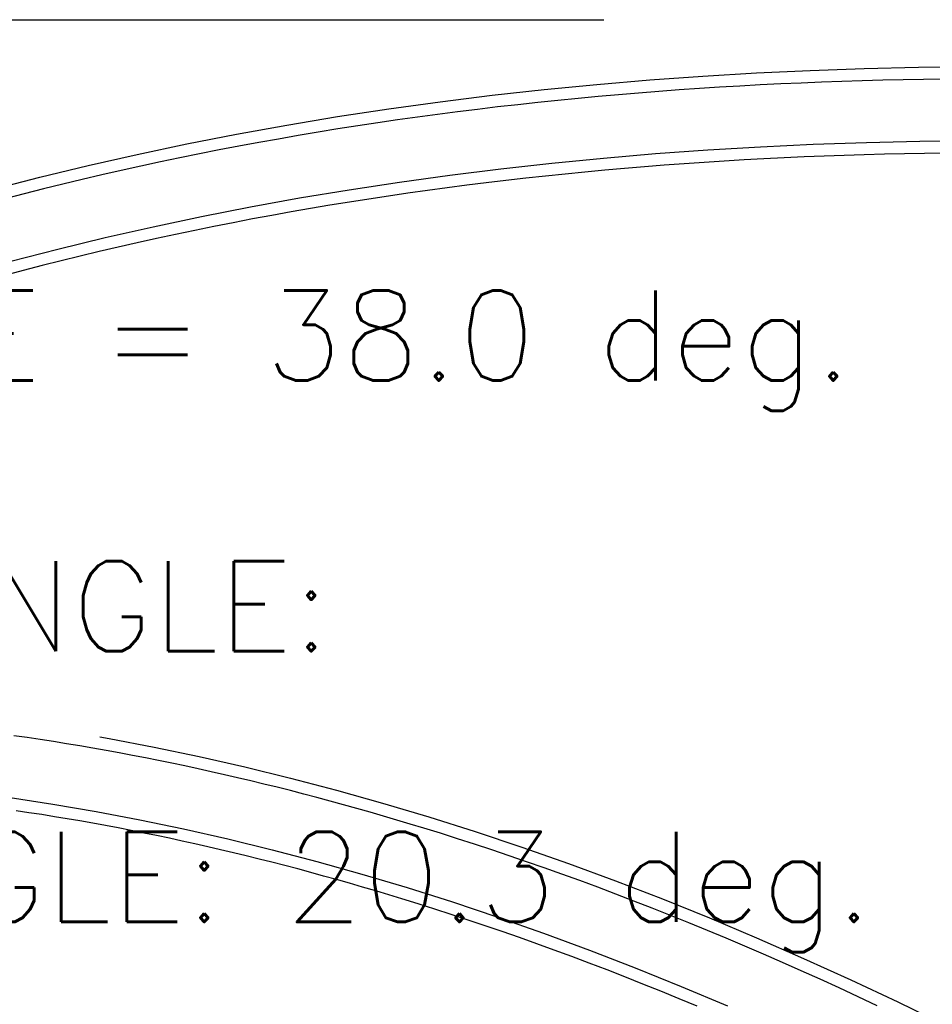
# Model space of a CAD drawing. Header units: metres. Extents: x 209848 to 209928, y 1182430 to 1182563.
# Tile 1035 of 1056: x 209860.6 to 209864.3, y 1182495.07 to 1182499.06. Entities that reach past the tile are written whole.
import ezdxf
from ezdxf.enums import TextEntityAlignment as Align

# ---------------------------------------------------------------- set-up
doc = ezdxf.new("R2010")
doc.units = ezdxf.units.M
doc.header["$MEASUREMENT"] = 0
doc.linetypes.add('DGN Style 2', pattern=[15.036391, 9.021834, -6.014556])
doc.linetypes.add('DGN Style 7', pattern=[30.072781, 13.532752, -6.014556, 4.510917, -6.014556])
doc.layers.get('0').update_dxf_attribs({"color": 254})
doc.styles.add('TSText', font='simplex.shx')

# ---------------------------------------------------------------- blocks, each defined once
blk = doc.blocks.new('*U3')
at = {"color": 3, "linetype": 'Continuous'}
for p, q in [((9.2827, -2.9099), (9.2292, -2.9023)), ((9.336, -2.9179), (9.2827, -2.9099)), ((9.3894, -2.9262), (9.336, -2.9179)), ((9.4427, -2.9347), (9.3894, -2.9262)), ((9.496, -2.9436), (9.4427, -2.9347)), ((9.5493, -2.9528), (9.496, -2.9436)), ((9.6025, -2.9622), (9.5493, -2.9528)), ((9.6558, -2.972), (9.6025, -2.9622)), ((9.709, -2.982), (9.6558, -2.972)), ((9.7623, -2.9923), (9.709, -2.982)), ((9.8155, -3.003), (9.7623, -2.9923)), ((9.8688, -3.0138), (9.8155, -3.003)), ((9.9221, -3.025), (9.8688, -3.0138)), ((9.9754, -3.0365), (9.9221, -3.025)), ((10.0288, -3.0483), (9.9754, -3.0365)), ((10.0822, -3.0604), (10.0288, -3.0483)), ((10.1356, -3.0727), (10.0822, -3.0604)), ((10.1891, -3.0854), (10.1356, -3.0727)), ((10.2426, -3.0983), (10.1891, -3.0854)), ((10.2962, -3.1116), (10.2426, -3.0983)), ((10.3498, -3.1251), (10.2962, -3.1116)), ((10.4035, -3.1389), (10.3498, -3.1251)), ((10.4573, -3.153), (10.4035, -3.1389)), ((10.5111, -3.1675), (10.4573, -3.153)), ((10.565, -3.1822), (10.5111, -3.1675)), ((10.619, -3.1972), (10.565, -3.1822)), ((10.673, -3.2126), (10.619, -3.1972)), ((10.7272, -3.2283), (10.673, -3.2126)), ((10.7814, -3.2442), (10.7272, -3.2283)), ((10.8358, -3.2605), (10.7814, -3.2442)), ((10.8902, -3.277), (10.8358, -3.2605)), ((10.9578, -3.298), (10.8902, -3.277)), ((11.027, -3.3199), (10.9578, -3.298)), ((11.0958, -3.3421), (11.027, -3.3199)), ((11.166, -3.3652), (11.0958, -3.3421)), ((11.2359, -3.3887), (11.166, -3.3652)), ((11.3072, -3.4132), (11.2359, -3.3887)), ((11.3782, -3.438), (11.3072, -3.4132)), ((11.4505, -3.4637), (11.3782, -3.438)), ((11.5225, -3.4898), (11.4505, -3.4637)), ((11.5956, -3.5168), (11.5225, -3.4898)), ((11.6685, -3.5442), (11.5956, -3.5168)), ((11.7424, -3.5725), (11.6685, -3.5442)), ((11.8162, -3.6013), (11.7424, -3.5725)), ((11.8908, -3.6309), (11.8162, -3.6013)), ((11.9654, -3.6609), (11.8908, -3.6309)), ((12.0407, -3.6918), (11.9654, -3.6609)), ((12.116, -3.7231), (12.0407, -3.6918)), ((12.1919, -3.7552), (12.116, -3.7231)), ((12.2677, -3.7878), (12.1919, -3.7552)), ((12.3441, -3.8212), (12.2677, -3.7878)), ((12.4205, -3.8551), (12.3441, -3.8212)), ((12.4973, -3.8897), (12.4205, -3.8551)), ((12.5742, -3.9249), (12.4973, -3.8897)), ((12.6514, -3.9608), (12.5742, -3.9249)), ((12.7286, -3.9971), (12.6514, -3.9608))]:
    blk.add_line(p, q, dxfattribs=at)
at = {"color": 40, "linetype": 'Continuous'}
for p, q in [((9.29, -3.2144), (9.2382, -3.2066)), ((9.342, -3.2224), (9.29, -3.2144)), ((9.3937, -3.2307), (9.342, -3.2224)), ((9.4449, -3.2392), (9.3937, -3.2307)), ((9.4967, -3.2481), (9.4449, -3.2392)), ((9.5486, -3.2574), (9.4967, -3.2481)), ((9.6003, -3.2668), (9.5486, -3.2574)), ((9.6519, -3.2765), (9.6003, -3.2668)), ((9.7036, -3.2865), (9.6519, -3.2765)), ((9.7554, -3.2969), (9.7036, -3.2865)), ((9.8073, -3.3075), (9.7554, -3.2969)), ((9.859, -3.3183), (9.8073, -3.3075)), ((9.9106, -3.3294), (9.859, -3.3183)), ((9.9626, -3.3409), (9.9106, -3.3294)), ((10.0146, -3.3527), (9.9626, -3.3409)), ((10.0665, -3.3647), (10.0146, -3.3527)), ((10.1185, -3.3769), (10.0665, -3.3647)), ((10.1706, -3.3895), (10.1185, -3.3769)), ((10.2229, -3.4025), (10.1706, -3.3895)), ((10.2751, -3.4156), (10.2229, -3.4025)), ((10.3272, -3.429), (10.2751, -3.4156)), ((10.3794, -3.4427), (10.3272, -3.429)), ((10.432, -3.4568), (10.3794, -3.4427)), ((10.4845, -3.4712), (10.432, -3.4568)), ((10.537, -3.4858), (10.4845, -3.4712)), ((10.5897, -3.5008), (10.537, -3.4858)), ((10.6426, -3.5161), (10.5897, -3.5008)), ((10.6955, -3.5316), (10.6426, -3.5161)), ((10.7484, -3.5474), (10.6955, -3.5316)), ((10.8013, -3.5635), (10.7484, -3.5474)), ((10.8674, -3.584), (10.8013, -3.5635)), ((10.9348, -3.6054), (10.8674, -3.584)), ((11.0018, -3.627), (10.9348, -3.6054)), ((11.0704, -3.6496), (11.0018, -3.627)), ((11.1388, -3.6726), (11.0704, -3.6496)), ((11.2082, -3.6963), (11.1388, -3.6726)), ((11.2777, -3.7206), (11.2082, -3.6963)), ((11.3482, -3.7457), (11.2777, -3.7206)), ((11.4184, -3.7712), (11.3482, -3.7457)), ((11.49, -3.7976), (11.4184, -3.7712)), ((11.5614, -3.8245), (11.49, -3.7976)), ((11.6334, -3.852), (11.5614, -3.8245)), ((11.7055, -3.8801), (11.6334, -3.852)), ((11.7787, -3.9091), (11.7055, -3.8801)), ((11.8517, -3.9386), (11.7787, -3.9091)), ((11.9254, -3.9688), (11.8517, -3.9386)), ((11.9991, -3.9994), (11.9254, -3.9688))]:
    blk.add_line(p, q, dxfattribs=at)
blk = doc.blocks.new('*U4')
at = {"color": 3, "linetype": 'Continuous'}
for p, q in [((12.0075, -0.2793), (11.9253, -0.2849)), ((12.0897, -0.274), (12.0075, -0.2793)), ((12.172, -0.2691), (12.0897, -0.274)), ((12.2545, -0.2646), (12.172, -0.2691)), ((12.337, -0.2605), (12.2545, -0.2646)), ((12.4195, -0.2568), (12.337, -0.2605)), ((12.5022, -0.2534), (12.4195, -0.2568)), ((12.5849, -0.2505), (12.5022, -0.2534)), ((12.6677, -0.2478), (12.5849, -0.2505)), ((12.7505, -0.2456), (12.6677, -0.2478)), ((12.8335, -0.2437), (12.7505, -0.2456)), ((12.9164, -0.2422), (12.8335, -0.2437)), ((12.9995, -0.241), (12.9164, -0.2422)), ((11.5157, -0.3192), (11.434, -0.3272)), ((11.5974, -0.3115), (11.5157, -0.3192)), ((11.6793, -0.3043), (11.5974, -0.3115)), ((11.7612, -0.2974), (11.6793, -0.3043)), ((11.8432, -0.291), (11.7612, -0.2974)), ((11.9253, -0.2849), (11.8432, -0.291)), ((11.1896, -0.3539), (11.1083, -0.3635)), ((11.271, -0.3446), (11.1896, -0.3539)), ((11.3524, -0.3357), (11.271, -0.3446)), ((11.434, -0.3272), (11.3524, -0.3357)), ((10.8651, -0.3951), (10.7842, -0.4065)), ((10.9461, -0.3841), (10.8651, -0.3951)), ((11.0271, -0.3736), (10.9461, -0.3841)), ((11.1083, -0.3635), (11.0271, -0.3736)), ((10.6228, -0.4305), (10.5423, -0.4431)), ((10.7035, -0.4183), (10.6228, -0.4305)), ((10.7842, -0.4065), (10.7035, -0.4183)), ((10.3815, -0.4697), (10.3013, -0.4837)), ((10.4618, -0.4562), (10.3815, -0.4697)), ((10.5423, -0.4431), (10.4618, -0.4562)), ((10.1412, -0.5129), (10.0614, -0.5282)), ((10.2212, -0.498), (10.1412, -0.5129)), ((10.3013, -0.4837), (10.2212, -0.498)), ((9.9817, -0.5439), (9.9021, -0.5601)), ((10.0614, -0.5282), (9.9817, -0.5439)), ((9.7432, -0.5938), (9.664, -0.6114)), ((9.8226, -0.5767), (9.7432, -0.5938)), ((9.9021, -0.5601), (9.8226, -0.5767)), ((9.5849, -0.6294), (9.506, -0.6479)), ((9.664, -0.6114), (9.5849, -0.6294)), ((9.4272, -0.6668), (9.3485, -0.6863)), ((9.506, -0.6479), (9.4272, -0.6668)), ((9.27, -0.7062), (9.1916, -0.7265)), ((9.3485, -0.6863), (9.27, -0.7062))]:
    blk.add_line(p, q, dxfattribs=at)
at = {"color": 40, "linetype": 'Continuous'}
for p, q in [((12.4317, -0.5565), (12.3505, -0.5602)), ((12.513, -0.5532), (12.4317, -0.5565)), ((12.5944, -0.5503), (12.513, -0.5532)), ((12.6758, -0.5477), (12.5944, -0.5503)), ((12.7574, -0.5455), (12.6758, -0.5477)), ((12.8389, -0.5436), (12.7574, -0.5455)), ((12.9205, -0.5421), (12.8389, -0.5436)), ((13.0023, -0.541), (12.9205, -0.5421)), ((11.7847, -0.5965), (11.7042, -0.6032)), ((11.8653, -0.5902), (11.7847, -0.5965)), ((11.9459, -0.5842), (11.8653, -0.5902)), ((12.0267, -0.5787), (11.9459, -0.5842)), ((12.1075, -0.5735), (12.0267, -0.5787)), ((12.1884, -0.5687), (12.1075, -0.5735)), ((12.2694, -0.5642), (12.1884, -0.5687)), ((12.3505, -0.5602), (12.2694, -0.5642)), ((11.3834, -0.6341), (11.3035, -0.6428)), ((11.4635, -0.6258), (11.3834, -0.6341)), ((11.5436, -0.6179), (11.4635, -0.6258)), ((11.6238, -0.6103), (11.5436, -0.6179)), ((11.7042, -0.6032), (11.6238, -0.6103)), ((11.0642, -0.6713), (10.9846, -0.6816)), ((11.1438, -0.6614), (11.0642, -0.6713)), ((11.2236, -0.6519), (11.1438, -0.6614)), ((11.3035, -0.6428), (11.2236, -0.6519)), ((10.7468, -0.7151), (10.6678, -0.7271)), ((10.826, -0.7035), (10.7468, -0.7151)), ((10.9053, -0.6924), (10.826, -0.7035)), ((10.9846, -0.6816), (10.9053, -0.6924)), ((10.51, -0.7523), (10.4313, -0.7656)), ((10.5888, -0.7395), (10.51, -0.7523)), ((10.6678, -0.7271), (10.5888, -0.7395)), ((10.2743, -0.7933), (10.196, -0.8079)), ((10.3527, -0.7792), (10.2743, -0.7933)), ((10.4313, -0.7656), (10.3527, -0.7792)), ((10.1179, -0.8228), (10.0398, -0.8383)), ((10.196, -0.8079), (10.1179, -0.8228)), ((9.884, -0.8704), (9.8063, -0.8871)), ((9.9618, -0.8541), (9.884, -0.8704)), ((10.0398, -0.8383), (9.9618, -0.8541)), ((9.7288, -0.9043), (9.6516, -0.9219)), ((9.8063, -0.8871), (9.7288, -0.9043)), ((9.5744, -0.94), (9.4974, -0.9585)), ((9.6516, -0.9219), (9.5744, -0.94)), ((9.3437, -0.997), (9.2671, -1.0169)), ((9.4205, -0.9775), (9.3437, -0.997)), ((9.4974, -0.9585), (9.4205, -0.9775)), ((9.2671, -1.0169), (9.1906, -1.0373))]:
    blk.add_line(p, q, dxfattribs=at)
blk = doc.blocks.new('ATTEMP')
at = {"color": 3, "linetype": 'DGN Style 7'}
blk.add_line((-10.4237, 0), (10.4237, 0), dxfattribs=at)
at = {"color": 6, "linetype": 'DGN Style 2', "flags": 128}
for points in [[(-7.2862, -27.61), (-7.2862, -27.3561), (-7.2862, -27.1024), (-7.2862, -26.8491), (-7.2862, -26.5964), (-7.2862, -26.3443), (-7.2862, -26.0931), (-7.2862, -25.8427), (-7.2862, -25.5934), (-7.2863, -25.3451), (-7.2863, -25.098), (-7.2864, -24.8521), (-7.2865, -24.6074), (-7.2866, -24.3641), (-7.2867, -24.1222), (-7.2869, -23.8816), (-7.2871, -23.6425), (-7.2873, -23.4049), (-7.2876, -23.1688), (-7.288, -22.9342), (-7.2883, -22.7012), (-7.2887, -22.4698), (-7.2892, -22.24), (-7.2896, -22.0118), (-7.2902, -21.7853), (-7.2907, -21.5604), (-7.2913, -21.3372), (-7.2919, -21.1157), (-7.2926, -20.8959), (-7.2933, -20.6779), (-7.294, -20.4615), (-7.2947, -20.2469), (-7.2954, -20.0341), (-7.2961, -19.823), (-7.2968, -19.6137), (-7.2974, -19.4061), (-7.2981, -19.2004), (-7.2987, -18.9964), (-7.2992, -18.7942), (-7.2998, -18.5939), (-7.3002, -18.3953), (-7.3006, -18.1985), (-7.3009, -18.0036), (-7.3011, -17.8104), (-7.3012, -17.6191), (-7.3012, -17.4296), (-7.3011, -17.2419), (-7.3009, -17.0561), (-7.3005, -16.872), (-7.2999, -16.6898), (-7.2992, -16.5094), (-7.2984, -16.3308), (-7.2973, -16.154), (-7.2961, -15.979), (-7.2947, -15.8058), (-7.2931, -15.6345), (-7.2913, -15.4649), (-7.2892, -15.2972), (-7.2869, -15.1312), (-7.2844, -14.9671), (-7.2817, -14.8047), (-7.2787, -14.6441), (-7.2755, -14.4852), (-7.272, -14.3282), (-7.2682, -14.1729), (-7.2642, -14.0194), (-7.2599, -13.8676), (-7.2554, -13.7176), (-7.2506, -13.5693), (-7.2455, -13.4227), (-7.2401, -13.2779), (-7.2344, -13.1338), (-7.2282, -12.9883), (-7.2216, -12.8416), (-7.2146, -12.6938), (-7.2071, -12.5449), (-7.199, -12.3951), (-7.1904, -12.2445), (-7.1813, -12.093), (-7.1716, -11.9408), (-7.1612, -11.788), (-7.1502, -11.6345), (-7.1385, -11.4806), (-7.1262, -11.3261), (-7.113, -11.1712), (-7.0991, -11.0159), (-7.0844, -10.8604), (-7.0689, -10.7045), (-7.0524, -10.5484), (-7.035, -10.3922), (-7.0167, -10.2359), (-6.9973, -10.0795), (-6.9769, -9.9231), (-6.9554, -9.7667), (-6.9327, -9.6104), (-6.9089, -9.4542), (-6.8838, -9.2982), (-6.8575, -9.1425), (-6.8299, -8.987), (-6.8009, -8.8318), (-6.7705, -8.6769), (-6.7386, -8.5225), (-6.7053, -8.3685), (-6.6704, -8.215), (-6.6339, -8.062), (-6.5959, -7.9096), (-6.5561, -7.7577), (-6.5147, -7.6066), (-6.4715, -7.456), (-6.4265, -7.3063), (-6.3797, -7.1572), (-6.3311, -7.0089), (-6.2805, -6.8615), (-6.228, -6.7149), (-6.1735, -6.5692), (-6.117, -6.4244), (-6.0584, -6.2805), (-5.9978, -6.1376), (-5.9351, -5.9956), (-5.8702, -5.8547), (-5.8031, -5.7148), (-5.7337, -5.576), (-5.6622, -5.4383), (-5.5883, -5.3016), (-5.5122, -5.1661), (-5.4336, -5.0317), (-5.3527, -4.8984), (-5.2694, -4.7664), (-5.1836, -4.6355), (-5.0954, -4.5059), (-5.0046, -4.3775), (-4.9113, -4.2504), (-4.8155, -4.1245), (-4.717, -4), (-4.616, -3.8768), (-4.5122, -3.755), (-4.4058, -3.6345), (-4.2967, -3.5155), (-4.1849, -3.3979), (-4.0704, -3.2819), (-3.9531, -3.1673), (-3.8331, -3.0543), (-3.7102, -2.9429), (-3.5846, -2.8331), (-3.4562, -2.725), (-3.3249, -2.6186), (-3.1909, -2.5139), (-3.0541, -2.4111), (-2.9144, -2.31), (-2.772, -2.2109), (-2.6267, -2.1137), (-2.4787, -2.0185), (-2.3279, -1.9253), (-2.1744, -1.8341), (-2.0182, -1.7451), (-1.8593, -1.6582), (-1.6977, -1.5735), (-1.5335, -1.491), (-1.3666, -1.4108), (-1.1972, -1.3329), (-1.0253, -1.2574), (-0.8509, -1.1843), (-0.6741, -1.1135), (-0.4948, -1.0453), (-0.3132, -0.9795), (-0.1293, -0.9163), (0.0568, -0.8556), (0.2452, -0.7975), (0.4357, -0.7419), (0.6282, -0.689), (0.8228, -0.6387), (1.0194, -0.5911), (1.2179, -0.5461), (1.4182, -0.5038), (1.6204, -0.4642), (1.8242, -0.4273), (2.0298, -0.393), (2.2369, -0.3615), (2.4456, -0.3326), (2.6559, -0.3065), (2.8675, -0.283), (3.0805, -0.2622), (3.2949, -0.244), (3.5105, -0.2285), (3.7273, -0.2157), (3.9453, -0.2055), (4.1644, -0.1978), (4.3845, -0.1928), (4.6056, -0.1904), (4.8276, -0.1905), (5.0506, -0.1931), (5.2743, -0.1982), (5.4989, -0.2058), (5.7242, -0.2159), (5.9503, -0.2283), (6.1769, -0.2432), (6.4042, -0.2604), (6.6321, -0.28), (6.8605, -0.3019), (7.0894, -0.326), (7.3188, -0.3524), (7.5486, -0.3809), (7.7788, -0.4117), (8.0093, -0.4446), (8.2402, -0.4796), (8.4714, -0.5166), (8.7028, -0.5557), (8.9345, -0.5968), (9.1664, -0.6399), (9.3985, -0.6849), (9.6307, -0.7318), (9.8631, -0.7805), (10.0956, -0.8311), (10.3282, -0.8835), (10.5609, -0.9376), (10.7937, -0.9934), (11.0265, -1.051), (11.2593, -1.1102), (11.4921, -1.171), (11.725, -1.2334), (11.9578, -1.2974), (12.1906, -1.3629), (12.4234, -1.4299), (12.6561, -1.4983), (12.8887, -1.5682), (13.1213, -1.6395), (13.3538, -1.7121), (13.5861, -1.7861), (13.8184, -1.8614), (14.0506, -1.938), (14.2827, -2.0158), (14.5146, -2.0949), (14.7465, -2.1752), (14.9782, -2.2566), (15.2097, -2.3391), (15.4412, -2.4228), (15.6724, -2.5076), (15.9036, -2.5934), (16.1345, -2.6803), (16.3654, -2.7682), (16.596, -2.8571), (16.8266, -2.9469), (17.0569, -3.0377), (17.2871, -3.1294), (17.5171, -3.222), (17.747, -3.3155), (17.9767, -3.4099), (18.2063, -3.5051), (18.4357, -3.6011), (18.6649, -3.6979), (18.8939, -3.7955), (19.1228, -3.8938), (19.3516, -3.9929), (19.5801, -4.0927), (19.8085, -4.1932), (20.0368, -4.2944), (20.2649, -4.3962), (20.4928, -4.4988), (20.7206, -4.6019), (20.9482, -4.7057), (21.1756, -4.8101), (21.403, -4.915), (21.6301, -5.0206), (21.8571, -5.1267), (22.084, -5.2333), (22.3107, -5.3405), (22.5373, -5.4482), (22.7637, -5.5564), (22.99, -5.6651), (23.2162, -5.7743), (23.4422, -5.8839), (23.6681, -5.994), (23.8938, -6.1046), (24.1195, -6.2156), (24.345, -6.327), (24.5704, -6.4388), (24.7956, -6.551), (25.0207, -6.6636), (25.2458, -6.7766), (25.4706, -6.89), (25.6954, -7.0037), (25.9201, -7.1178), (26.1447, -7.2322), (26.3691, -7.3469), (26.5935, -7.462), (26.8177, -7.5774), (27.0418, -7.6931), (27.2659, -7.8091), (27.4898, -7.9254), (27.7137, -8.042), (27.9374, -8.1589), (28.1611, -8.276), (28.3846, -8.3934), (28.6081, -8.5111), (28.8315, -8.629), (29.0548, -8.7471), (29.278, -8.8655), (29.5012, -8.9841), (29.7243, -9.103), (29.9472, -9.222), (30.1702, -9.3413), (30.393, -9.4608), (30.6158, -9.5805), (30.8384, -9.7004), (31.0611, -9.8204), (31.2836, -9.9407), (31.5061, -10.0611), (31.7285, -10.1818), (31.9509, -10.3026), (32.1732, -10.4235), (32.3954, -10.5446), (32.6176, -10.6659), (32.8398, -10.7874), (33.0618, -10.9089), (33.2838, -11.0307), (33.5058, -11.1526), (33.7277, -11.2746), (33.9496, -11.3967), (34.1714, -11.519), (34.3931, -11.6414), (34.6148, -11.764), (34.8365, -11.8866), (35.0581, -12.0094), (35.2797, -12.1323), (35.5012, -12.2553), (35.7227, -12.3784), (35.9442, -12.5016), (36.1656, -12.6249), (36.387, -12.7484), (36.6083, -12.8719), (36.8296, -12.9955), (37.0509, -13.1192), (37.2721, -13.243), (37.4933, -13.3669), (37.7144, -13.4908), (37.9356, -13.6149), (38.1567, -13.739), (38.3777, -13.8632), (38.5988, -13.9875), (38.8198, -14.1119), (39.0408, -14.2363), (39.2617, -14.3608), (39.4826, -14.4854), (39.7035, -14.6101), (39.9244, -14.7348), (40.1453, -14.8595), (40.3661, -14.9844), (40.5869, -15.1093), (40.8077, -15.2342), (41.0284, -15.3592), (41.2491, -15.4843), (41.4699, -15.6094), (41.6905, -15.7345), (41.9112, -15.8598), (42.1319, -15.985), (42.3525, -16.1103), (42.5731, -16.2357), (42.7937, -16.3611), (43.0143, -16.4866), (43.2348, -16.6121), (43.4554, -16.7376), (43.6759, -16.8632), (43.8964, -16.9888), (44.1169, -17.1144), (44.3374, -17.2401), (44.5579, -17.3658), (44.7783, -17.4916), (44.9988, -17.6174), (45.2192, -17.7432), (45.4396, -17.8691), (45.66, -17.995), (45.8804, -18.1209), (46.1008, -18.2469), (46.3211, -18.3728), (46.5415, -18.4989), (46.7618, -18.6249), (46.9822, -18.751), (47.2025, -18.8771), (47.4228, -19.0032), (47.6431, -19.1293), (47.8634, -19.2555), (48.0837, -19.3817), (48.3039, -19.5079), (48.5242, -19.6341), (48.7445, -19.7604), (48.9647, -19.8866), (49.1849, -20.0129), (49.4052, -20.1392), (49.6254, -20.2656), (49.8456, -20.3919), (50.0658, -20.5183), (50.286, -20.6447), (50.5062, -20.7711), (50.7264, -20.8975), (50.9466, -21.024), (51.1668, -21.1504), (51.3869, -21.2769), (51.6071, -21.4034), (51.8272, -21.5299), (52.0474, -21.6564), (52.2675, -21.7829), (52.4877, -21.9094), (52.7078, -22.036), (52.9279, -22.1625), (53.1481, -22.2891), (53.3682, -22.4157), (53.5883, -22.5423), (53.8084, -22.6689), (54.0285, -22.7955), (54.2486, -22.9222), (54.4687, -23.0488), (54.6888, -23.1755), (54.9089, -23.3021), (55.129, -23.4288), (55.3491, -23.5555), (55.5692, -23.6822), (55.7892, -23.8089), (56.0093, -23.9356), (56.2294, -24.0623), (56.4494, -24.189), (56.6695, -24.3157), (56.8896, -24.4425), (57.1096, -24.5692), (57.3297, -24.696), (57.5497, -24.8227), (57.7698, -24.9495), (57.9898, -25.0763), (58.2099, -25.203), (58.4299, -25.3298), (58.65, -25.4566), (58.87, -25.5834), (59.09, -25.7102), (59.3101, -25.837), (59.5301, -25.9638), (59.7501, -26.0907), (59.9701, -26.2175), (60.1902, -26.3443), (60.4102, -26.4711), (60.6302, -26.598), (60.8502, -26.7248), (61.0702, -26.8517), (61.2903, -26.9785), (61.5103, -27.1054), (61.7303, -27.2322), (61.9503, -27.3591), (62.1703, -27.4859), (62.3903, -27.6128), (62.6103, -27.7397), (62.8303, -27.8666), (63.0331, -27.9835)], [(-7.2862, -27.61), (-7.2862, -27.356), (-7.2862, -27.1021), (-7.2862, -26.8487), (-7.2862, -26.5958), (-7.2862, -26.3436), (-7.2862, -26.0922), (-7.2862, -25.8417), (-7.2862, -25.5922), (-7.2863, -25.3438), (-7.2863, -25.0966), (-7.2864, -24.8505), (-7.2865, -24.6057), (-7.2866, -24.3623), (-7.2867, -24.1202), (-7.2869, -23.8796), (-7.2871, -23.6404), (-7.2874, -23.4026), (-7.2876, -23.1664), (-7.288, -22.9317), (-7.2883, -22.6986), (-7.2887, -22.4671), (-7.2892, -22.2371), (-7.2897, -22.0088), (-7.2902, -21.7822), (-7.2907, -21.5572), (-7.2913, -21.3339), (-7.292, -21.1123), (-7.2926, -20.8924), (-7.2933, -20.6743), (-7.294, -20.4578), (-7.2947, -20.2431), (-7.2954, -20.0302), (-7.2961, -19.819), (-7.2968, -19.6096), (-7.2974, -19.402), (-7.2981, -19.1962), (-7.2987, -18.9921), (-7.2993, -18.7899), (-7.2998, -18.5894), (-7.3002, -18.3908), (-7.3006, -18.194), (-7.3009, -17.9989), (-7.3011, -17.8057), (-7.3012, -17.6144), (-7.3012, -17.4248), (-7.3011, -17.237), (-7.3009, -17.0511), (-7.3005, -16.867), (-7.2999, -16.6847), (-7.2992, -16.5043), (-7.2984, -16.3256), (-7.2973, -16.1488), (-7.2961, -15.9738), (-7.2947, -15.8005), (-7.293, -15.6291), (-7.2912, -15.4596), (-7.2891, -15.2918), (-7.2869, -15.1258), (-7.2843, -14.9616), (-7.2816, -14.7991), (-7.2786, -14.6385), (-7.2754, -14.4797), (-7.2719, -14.3226), (-7.2681, -14.1673), (-7.2641, -14.0137), (-7.2598, -13.8619), (-7.2552, -13.7119), (-7.2504, -13.5636), (-7.2452, -13.417), (-7.2398, -13.2722), (-7.2342, -13.1291), (-7.2282, -12.9876), (-7.2219, -12.8479), (-7.2154, -12.7099), (-7.2085, -12.5736), (-7.2014, -12.4389), (-7.194, -12.306), (-7.1863, -12.1746), (-7.1783, -12.045), (-7.1701, -11.9169), (-7.1615, -11.7905), (-7.1527, -11.6657), (-7.1436, -11.5426), (-7.1342, -11.421), (-7.1245, -11.301), (-7.1146, -11.1826), (-7.1044, -11.0658), (-7.0939, -10.9504), (-7.083, -10.8346), (-7.0716, -10.7179), (-7.0596, -10.6002), (-7.0471, -10.4818), (-7.034, -10.3626), (-7.0203, -10.2429), (-7.006, -10.1225), (-6.9911, -10.0017), (-6.9756, -9.8804), (-6.9595, -9.7588), (-6.9426, -9.6368), (-6.9251, -9.5147), (-6.9069, -9.3923), (-6.8879, -9.2699), (-6.8682, -9.1474), (-6.8477, -9.0249), (-6.8265, -8.9025), (-6.8044, -8.7803), (-6.7815, -8.6582), (-6.7577, -8.5364), (-6.733, -8.4149), (-6.7074, -8.2938), (-6.6809, -8.173), (-6.6534, -8.0528), (-6.6249, -7.933), (-6.5955, -7.8138), (-6.5649, -7.6953), (-6.5334, -7.5774), (-6.5007, -7.4601), (-6.4669, -7.3437), (-6.432, -7.228), (-6.3959, -7.1132), (-6.3587, -6.9993), (-6.3202, -6.8863), (-6.2805, -6.7743), (-6.2396, -6.6633), (-6.1974, -6.5534), (-6.1539, -6.4446), (-6.1091, -6.337), (-6.0629, -6.2305), (-6.0155, -6.1252), (-5.9666, -6.0212), (-5.9164, -5.9185), (-5.8648, -5.8171), (-5.8118, -5.717), (-5.7573, -5.6182), (-5.7014, -5.5209), (-5.6441, -5.4249), (-5.5852, -5.3303), (-5.5248, -5.2371), (-5.4629, -5.1454), (-5.3994, -5.0551), (-5.3344, -4.9662), (-5.2677, -4.8787), (-5.1993, -4.7926), (-5.1293, -4.708), (-5.0575, -4.6248), (-4.9839, -4.543), (-4.9085, -4.4627), (-4.8313, -4.3838), (-4.7521, -4.3063), (-4.671, -4.2302), (-4.5878, -4.1555), (-4.5026, -4.0824), (-4.4152, -4.0106), (-4.3257, -3.9404), (-4.234, -3.8716), (-4.1399, -3.8044), (-4.0436, -3.7388), (-3.9448, -3.6747), (-3.8436, -3.6122), (-3.7399, -3.5515), (-3.6337, -3.4924), (-3.525, -3.4352), (-3.4136, -3.3797), (-3.2996, -3.3262), (-3.183, -3.2746), (-3.0636, -3.225), (-2.9416, -3.1776), (-2.8169, -3.1323), (-2.6894, -3.0892), (-2.5592, -3.0484), (-2.4263, -3.0101), (-2.2907, -2.9742), (-2.1524, -2.9408), (-2.0115, -2.9101), (-1.8679, -2.8821), (-1.7217, -2.8568), (-1.573, -2.8344), (-1.4217, -2.815), (-1.268, -2.7985), (-1.1119, -2.7851), (-0.9534, -2.7749), (-0.7926, -2.7678), (-0.6297, -2.764), (-0.4646, -2.7634), (-0.2974, -2.7663), (-0.1283, -2.7725), (0.0427, -2.7822), (0.2156, -2.7953), (0.3902, -2.812), (0.5664, -2.8322), (0.7442, -2.8559), (0.9235, -2.8833), (1.1041, -2.9142), (1.286, -2.9487), (1.4691, -2.9868), (1.6533, -3.0286), (1.8385, -3.0739), (2.0247, -3.1228), (2.2117, -3.1753), (2.3994, -3.2313), (2.5878, -3.2909), (2.7768, -3.3541), (2.9663, -3.4207), (3.1562, -3.4907), (3.3465, -3.5642), (3.5371, -3.6411), (3.7279, -3.7213), (3.9188, -3.8049), (4.1097, -3.8917), (4.3007, -3.9817), (4.4916, -4.075), (4.6824, -4.1713), (4.8731, -4.2707), (5.0635, -4.3732), (5.2537, -4.4786), (5.4435, -4.587), (5.633, -4.6982), (5.822, -4.8123), (6.0107, -4.9291), (6.1988, -5.0486), (6.3864, -5.1708), (6.5735, -5.2955), (6.76, -5.4229), (6.9459, -5.5526), (7.1311, -5.6849), (7.3157, -5.8195), (7.4996, -5.9564), (7.6828, -6.0955), (7.8653, -6.2369), (8.0471, -6.3805), (8.2281, -6.5261), (8.4084, -6.6739), (8.5879, -6.8236), (8.7666, -6.9752), (8.9445, -7.1288), (9.1216, -7.2842), (9.298, -7.4415), (9.4735, -7.6005), (9.6482, -7.7612), (9.8221, -7.9235), (9.9952, -8.0875), (10.1675, -8.2531), (10.339, -8.4202), (10.5097, -8.5888), (10.6796, -8.7589), (10.8487, -8.9304), (11.017, -9.1032), (11.1845, -9.2774), (11.3512, -9.4529), (11.5172, -9.6296), (11.6824, -9.8076), (11.8468, -9.9868), (12.0104, -10.1671), (12.1734, -10.3486), (12.3355, -10.5312), (12.497, -10.7148), (12.6577, -10.8994), (12.8177, -11.0851), (12.977, -11.2718), (13.1356, -11.4593), (13.2935, -11.6479), (13.4508, -11.8373), (13.6074, -12.0275), (13.7633, -12.2187), (13.9186, -12.4106), (14.0733, -12.6033), (14.2273, -12.7969), (14.3807, -12.9911), (14.5335, -13.1861), (14.6858, -13.3818), (14.8374, -13.5782), (14.9885, -13.7753), (15.139, -13.973), (15.289, -14.1713), (15.4384, -14.3703), (15.5873, -14.5698), (15.7357, -14.7699), (15.8836, -14.9706), (16.031, -15.1719), (16.1778, -15.3736), (16.3243, -15.5759), (16.4702, -15.7787), (16.6157, -15.9819), (16.7607, -16.1857), (16.9053, -16.3899), (17.0495, -16.5945), (17.1932, -16.7996), (17.3365, -17.0051), (17.4794, -17.2109), (17.622, -17.4172), (17.7641, -17.6239), (17.9059, -17.831), (18.0473, -18.0384), (18.1883, -18.2461), (18.329, -18.4542), (18.4693, -18.6627), (18.6093, -18.8714), (18.749, -19.0805), (18.8883, -19.2899), (19.0273, -19.4996), (19.1661, -19.7095), (19.3045, -19.9198), (19.4426, -20.1303), (19.5805, -20.3411), (19.718, -20.5521), (19.8553, -20.7634), (19.9923, -20.975), (20.1291, -21.1867), (20.2656, -21.3987), (20.4019, -21.6109), (20.5379, -21.8234), (20.6737, -22.036), (20.8093, -22.2489), (20.9446, -22.4619), (21.0797, -22.6752), (21.2146, -22.8886), (21.3493, -23.1022), (21.4838, -23.316), (21.6181, -23.53), (21.7522, -23.7441), (21.8861, -23.9584), (22.0198, -24.1728), (22.1534, -24.3874), (22.2868, -24.6022), (22.42, -24.8171), (22.553, -25.0321), (22.6859, -25.2473), (22.8186, -25.4626), (22.9512, -25.678), (23.0836, -25.8936), (23.2159, -26.1093), (23.348, -26.3251), (23.48, -26.541), (23.6119, -26.7571), (23.7436, -26.9732), (23.8752, -27.1895), (24.0067, -27.4058), (24.138, -27.6223), (24.2693, -27.8388), (24.4004, -28.0555), (24.5314, -28.2722), (24.6623, -28.489), (24.7931, -28.7059), (24.9238, -28.923), (25.0544, -29.14), (25.1849, -29.3572), (25.3153, -29.5744), (25.4456, -29.7918), (25.5758, -30.0092), (25.7059, -30.2266), (25.836, -30.4442), (25.9659, -30.6618), (26.0958, -30.8794), (26.2256, -31.0972), (26.3553, -31.3149), (26.485, -31.5328), (26.6145, -31.7507), (26.744, -31.9687), (26.8735, -32.1867), (27.0028, -32.4048), (27.1321, -32.6229), (27.2614, -32.8411), (27.3906, -33.0593), (27.5197, -33.2776), (27.6487, -33.496), (27.7777, -33.7143), (27.9067, -33.9327), (28.0356, -34.1512), (28.1644, -34.3697), (28.2932, -34.5883), (28.4219, -34.8068), (28.5506, -35.0255), (28.6792, -35.2441), (28.8078, -35.4628), (28.9364, -35.6815), (29.0649, -35.9003), (29.1933, -36.1191), (29.3218, -36.3379), (29.4502, -36.5568), (29.5785, -36.7757), (29.7068, -36.9946), (29.8351, -37.2136), (29.9633, -37.4326), (30.0915, -37.6516), (30.2197, -37.8706), (30.3478, -38.0897), (30.4759, -38.3088), (30.604, -38.5279), (30.732, -38.747), (30.86, -38.9662), (30.988, -39.1853), (31.116, -39.4046), (31.2439, -39.6238), (31.3718, -39.843), (31.4997, -40.0623), (31.6275, -40.2816), (31.7553, -40.5009), (31.8831, -40.7202), (32.0109, -40.9395), (32.1387, -41.1589), (32.2664, -41.3783), (32.3941, -41.5977), (32.5218, -41.8171), (32.6495, -42.0365), (32.7771, -42.2559), (32.9048, -42.4754), (33.0324, -42.6949), (33.16, -42.9143), (33.2876, -43.1338), (33.4151, -43.3533), (33.5427, -43.5729), (33.6702, -43.7924), (33.7978, -44.0119), (33.9253, -44.2315), (34.0527, -44.4511), (34.1802, -44.6706), (34.3077, -44.8902), (34.4351, -45.1098), (34.5626, -45.3294), (34.69, -45.5491), (34.8174, -45.7687), (34.9448, -45.9883), (35.0722, -46.208), (35.1996, -46.4276), (35.3269, -46.6473), (35.4543, -46.867), (35.5816, -47.0867), (35.709, -47.3063), (35.8363, -47.526), (35.9636, -47.7457), (36.0909, -47.9655), (36.2182, -48.1852), (36.3455, -48.4049), (36.4728, -48.6246), (36.6, -48.8444), (36.7273, -49.0641), (36.8546, -49.2839), (36.9818, -49.5036), (37.109, -49.7234), (37.2363, -49.9432), (37.3635, -50.1629), (37.4907, -50.3827), (37.6179, -50.6025), (37.7451, -50.8223), (37.8723, -51.0421), (37.9995, -51.2619), (38.1267, -51.4817), (38.2539, -51.7015), (38.3811, -51.9213), (38.5083, -52.1411), (38.6354, -52.3609), (38.7626, -52.5808), (38.8897, -52.8006), (39.0169, -53.0204), (39.144, -53.2402), (39.2712, -53.4601), (39.3983, -53.6799), (39.5255, -53.8998), (39.6526, -54.1196), (39.7797, -54.3395), (39.9068, -54.5593), (40.034, -54.7792), (40.1611, -54.999), (40.2882, -55.2189), (40.4153, -55.4388), (40.5424, -55.6586), (40.596, -55.7513)]]:
    blk.add_lwpolyline(points, dxfattribs=at)
at = {"color": 5, "linetype": 'Continuous', "flags": 128}
for points in [[(0.7057, -0.9788), (0.8959, -0.9297), (1.0881, -0.8831), (1.2823, -0.8391), (1.4783, -0.7977), (1.6762, -0.759), (1.8758, -0.7228), (2.0772, -0.6893), (2.2803, -0.6583), (2.4849, -0.63), (2.6911, -0.6044), (2.8988, -0.5813), (3.108, -0.5609), (3.3185, -0.5431), (3.5303, -0.5279), (3.7434, -0.5152), (3.9577, -0.5052), (4.1732, -0.4977), (4.3897, -0.4928), (4.6074, -0.4904)], [(0.702, -3.153), (0.8758, -3.1795), (1.0511, -3.2095), (1.2277, -3.243), (1.4057, -3.28), (1.5848, -3.3206), (1.765, -3.3647), (1.9463, -3.4124), (2.1285, -3.4635), (2.3115, -3.5182), (2.4953, -3.5763), (2.6798, -3.6379), (2.8649, -3.703), (3.0505, -3.7715), (3.2366, -3.8433), (3.423, -3.9186), (3.6098, -3.9971)]]:
    blk.add_lwpolyline(points, dxfattribs=at)
at = {"color": 3, "linetype": 'Continuous'}
for name in ['*U4', '*U3']:
    blk.add_blockref(name, (-8.5112, 0), dxfattribs=at)
at = {"color": 4, "linetype": 'Continuous', "lineweight": 0, "style": 'TSText'}
for s, p in [('STEERING LOCK ANGLE = 38.0 deg.', (-4.7549, -1.0973)), ('ACHIEVED STEERING ANGLE:', (-4.7549, -2.1946)), (' 30 deg. SWEEP ANGLE: 20.3 deg.', (-4.3891, -3.2918))]:
    blk.add_text(s, height=0.36576, dxfattribs=at).set_placement(p, align=Align.TOP_LEFT)

msp = doc.modelspace()

# ---------------------------------------------------------------- block references
at = {"color": 1, "linetype": 'DGN Style 2'}
msp.add_blockref('ATTEMP', (209859.8559, 1182499.0611), dxfattribs=at)

doc.saveas('drawing.dxf')
